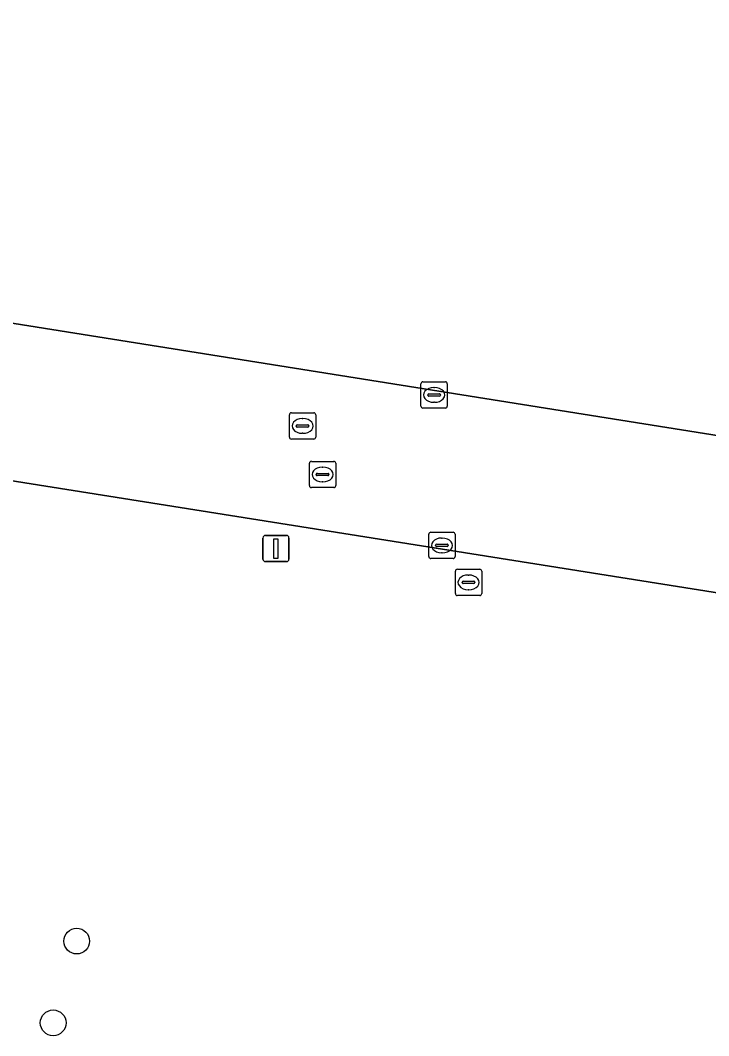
# Model space of a CAD drawing. Extents: x 154324 to 155744, y 382937 to 384188.
# Drawn here: x 155216.21 to 155242.4, y 383210.26 to 383248.91 of the extents above; entities that cross this region are included whole.
import ezdxf

# ---------------------------------------------------------------- set-up
doc = ezdxf.new("R2010")
doc.units = 0
for name, color, linetype in [('IMGEO_Boom', 7, 'Continuous'), ('IMGEO_Brandkraan', 7, 'Continuous'), ('IMGEO_Groenvoorziening', 7, 'Continuous'), ('IMGEO_Kolk', 7, 'Continuous'), ('IMGEO_Lichtmast', 7, 'Continuous'), ('IMGEO_Rijbaan_lokaal_open', 7, 'Continuous'), ('IMGEO_Rioolput', 7, 'Continuous')]:
    doc.layers.add(name, color=color, linetype=linetype)

msp = doc.modelspace()

# ---------------------------------------------------------------- linework, layer by layer
at = {"layer": 'IMGEO_Boom'}
for centre in [(155218.359, 383213.857), (155217.464, 383210.747)]:
    msp.add_circle(centre, 0.489, dxfattribs=at)
at = {"layer": 'IMGEO_Brandkraan'}
for p, q in [((155232.766, 383227.088), (155232.766, 383227.94)), ((155232.841, 383228.014), (155233.693, 383228.014)), ((155233.767, 383227.94), (155233.767, 383227.088)), ((155233.025, 383227.508), (155233.025, 383227.52)), ((155233.068, 383227.557), (155233.466, 383227.557)), ((155233.254, 383227.794), (155233.279, 383227.794)), ((155233.509, 383227.52), (155233.509, 383227.508)), ((155233.463, 383227.471), (155233.065, 383227.471)), ((155233.277, 383227.234), (155233.252, 383227.234)), ((155233.693, 383227.014), (155232.841, 383227.014))]:
    msp.add_line(p, q, dxfattribs=at)
for points in [[(155232.766, 383227.088), (155232.766, 383227.94)], [(155232.841, 383228.014), (155233.693, 383228.014)], [(155233.767, 383227.94), (155233.767, 383227.088)], [(155233.693, 383227.014), (155232.841, 383227.014)]]:
    msp.add_lwpolyline(points, dxfattribs=at)
for centre, radius, start, end in [((155232.843, 383227.938), 0.0765, 91.552, 178.448), ((155232.843, 383227.938), 0.0765, 91.552, 178.448), ((155233.691, 383227.938), 0.0765, 1.552, 88.448), ((155233.691, 383227.938), 0.0765, 1.552, 88.448), ((155233.065, 383227.517), 0.0403, 85.8775, 175.7526), ((155233.062, 383227.507), 0.0366, 178.938, 274.7102), ((155233.466, 383227.514), 0.043, 264.8664, 352.4533), ((155233.47, 383227.519), 0.0386, 1.7309, 96.639), ((155232.843, 383227.09), 0.0765, 181.552, 268.448), ((155232.843, 383227.09), 0.0765, 181.552, 268.448), ((155233.691, 383227.09), 0.0765, 271.552, 358.448), ((155233.691, 383227.09), 0.0765, 271.552, 358.448)]:
    msp.add_arc(centre, radius, start, end, dxfattribs=at)
for centre, major_axis, ratio, start_param, end_param in [((155233.253, 383227.514), (-0.387, 0.002), 0.722429, 4.712389, 7.853982), ((155233.278, 383227.514), (-0.39, 0.002), 0.717154, 1.570796, 4.712389)]:
    msp.add_ellipse(centre, major_axis=major_axis, ratio=ratio, start_param=start_param, end_param=end_param, dxfattribs=at)
at = {"layer": 'IMGEO_Groenvoorziening'}
for points in [[(155210.474, 383238.238), (155325.977, 383219.831), (155326.27, 383221.771), (155331.676, 383253.994), (155334.487, 383253.554), (155341.319, 383297.286)], [(155314.191, 383213.782), (155314.328, 383214.956), (155314.438, 383215.716), (155209.586, 383232.379)]]:
    msp.add_lwpolyline(points, dxfattribs=at)
at = {"layer": 'IMGEO_Kolk'}
for p, q in [((155231.458, 383234.222), (155231.458, 383235.074)), ((155231.533, 383235.148), (155232.385, 383235.148)), ((155231.946, 383234.928), (155231.971, 383234.928)), ((155232.459, 383235.074), (155232.459, 383234.222)), ((155231.717, 383234.642), (155231.717, 383234.654)), ((155232.155, 383234.605), (155231.757, 383234.605)), ((155231.76, 383234.691), (155232.158, 383234.691)), ((155232.201, 383234.654), (155232.201, 383234.642)), ((155232.385, 383234.148), (155231.533, 383234.148)), ((155231.969, 383234.368), (155231.944, 383234.368)), ((155231.83, 383229.42), (155232.682, 383229.42)), ((155231.755, 383228.494), (155231.755, 383229.346)), ((155232.243, 383229.2), (155232.268, 383229.2)), ((155232.756, 383229.346), (155232.756, 383228.494)), ((155232.014, 383228.914), (155232.014, 383228.926)), ((155232.452, 383228.877), (155232.054, 383228.877)), ((155232.057, 383228.963), (155232.455, 383228.963)), ((155232.266, 383228.64), (155232.241, 383228.64)), ((155232.498, 383228.926), (155232.498, 383228.914)), ((155232.682, 383228.42), (155231.83, 383228.42))]:
    msp.add_line(p, q, dxfattribs=at)
for points in [[(155231.458, 383234.222), (155231.458, 383235.074)], [(155231.533, 383235.148), (155232.385, 383235.148)], [(155232.459, 383235.074), (155232.459, 383234.222)], [(155232.385, 383234.148), (155231.533, 383234.148)], [(155231.83, 383229.42), (155232.682, 383229.42)], [(155231.755, 383228.494), (155231.755, 383229.346)], [(155232.756, 383229.346), (155232.756, 383228.494)], [(155232.682, 383228.42), (155231.83, 383228.42)]]:
    msp.add_lwpolyline(points, dxfattribs=at)
for centre, radius, start, end in [((155231.535, 383235.072), 0.0765, 91.552, 178.448), ((155231.535, 383235.072), 0.0765, 91.552, 178.448), ((155232.383, 383235.072), 0.0765, 1.552, 88.448), ((155232.383, 383235.072), 0.0765, 1.552, 88.448), ((155231.757, 383234.651), 0.0403, 85.8775, 175.7526), ((155231.754, 383234.641), 0.0366, 178.938, 274.7102), ((155232.158, 383234.648), 0.043, 264.8664, 352.4533), ((155232.162, 383234.653), 0.0386, 1.7309, 96.639), ((155231.535, 383234.224), 0.0765, 181.552, 268.448), ((155231.535, 383234.224), 0.0765, 181.552, 268.448), ((155232.383, 383234.224), 0.0765, 271.552, 358.448), ((155232.383, 383234.224), 0.0765, 271.552, 358.448), ((155231.832, 383229.344), 0.0765, 91.552, 178.448), ((155231.832, 383229.344), 0.0765, 91.552, 178.448), ((155232.68, 383229.344), 0.0765, 1.552, 88.448), ((155232.68, 383229.344), 0.0765, 1.552, 88.448), ((155232.054, 383228.923), 0.0403, 85.8775, 175.7526), ((155232.051, 383228.913), 0.0366, 178.938, 274.7102), ((155232.455, 383228.92), 0.043, 264.8664, 352.4533), ((155232.459, 383228.925), 0.0386, 1.7309, 96.639), ((155231.832, 383228.496), 0.0765, 181.552, 268.448), ((155231.832, 383228.496), 0.0765, 181.552, 268.448), ((155232.68, 383228.496), 0.0765, 271.552, 358.448), ((155232.68, 383228.496), 0.0765, 271.552, 358.448)]:
    msp.add_arc(centre, radius, start, end, dxfattribs=at)
for centre, major_axis, ratio, start_param, end_param in [((155231.945, 383234.648), (-0.387, 0.002), 0.722429, 4.712389, 7.853982), ((155231.97, 383234.648), (-0.39, 0.002), 0.717154, 1.570796, 4.712389), ((155232.242, 383228.92), (-0.387, 0.002), 0.722429, 4.712389, 7.853982), ((155232.267, 383228.92), (-0.39, 0.002), 0.717154, 1.570796, 4.712389)]:
    msp.add_ellipse(centre, major_axis=major_axis, ratio=ratio, start_param=start_param, end_param=end_param, dxfattribs=at)
at = {"layer": 'IMGEO_Lichtmast'}
for p, q in [((155225.445, 383228.402), (155225.445, 383229.202)), ((155225.445, 383229.202), (155225.445, 383228.402)), ((155225.545, 383229.302), (155226.335, 383229.302)), ((155226.335, 383229.302), (155225.545, 383229.302)), ((155226.435, 383229.202), (155226.435, 383228.402)), ((155226.435, 383228.402), (155226.435, 383229.202)), ((155226.335, 383228.302), (155225.545, 383228.302)), ((155225.545, 383228.302), (155226.335, 383228.302))]:
    msp.add_line(p, q, dxfattribs=at)
msp.add_lwpolyline([(155225.865, 383229.177), (155226.015, 383229.177), (155226.015, 383228.427), (155225.865, 383228.427), (155225.865, 383229.177)], dxfattribs=at)
for centre, start, end in [((155225.545, 383229.202), 90, 180), ((155225.545, 383229.202), 90, 180), ((155226.335, 383229.202), 0, 90), ((155226.335, 383229.202), 360, 90), ((155225.545, 383228.402), 180, 270), ((155225.545, 383228.402), 180, 270), ((155226.335, 383228.402), 270, 0), ((155226.335, 383228.402), 270, 0)]:
    msp.add_arc(centre, 0.1, start, end, dxfattribs=at)
at = {"layer": 'IMGEO_Rijbaan_lokaal_open'}
for points in [[(155341.812, 383217.346), (155334.892, 383218.461), (155328.96, 383219.381), (155325.977, 383219.831), (155210.474, 383238.238)], [(155209.586, 383232.379), (155314.438, 383215.716), (155320.361, 383214.795), (155341.156, 383211.571)]]:
    msp.add_lwpolyline(points, dxfattribs=at)
at = {"layer": 'IMGEO_Rioolput'}
for p, q in [((155226.451, 383233.042), (155226.451, 383233.894)), ((155226.526, 383233.968), (155227.378, 383233.968)), ((155226.939, 383233.748), (155226.964, 383233.748)), ((155227.452, 383233.894), (155227.452, 383233.042)), ((155226.71, 383233.462), (155226.71, 383233.474)), ((155227.148, 383233.425), (155226.75, 383233.425)), ((155226.753, 383233.511), (155227.151, 383233.511)), ((155227.194, 383233.474), (155227.194, 383233.462)), ((155227.378, 383232.968), (155226.526, 383232.968)), ((155226.962, 383233.188), (155226.937, 383233.188)), ((155227.289, 383232.121), (155228.141, 383232.121)), ((155227.214, 383231.195), (155227.214, 383232.047)), ((155227.702, 383231.901), (155227.727, 383231.901)), ((155228.215, 383232.047), (155228.215, 383231.195)), ((155227.473, 383231.615), (155227.473, 383231.627)), ((155227.911, 383231.578), (155227.513, 383231.578)), ((155227.516, 383231.664), (155227.914, 383231.664)), ((155227.725, 383231.341), (155227.7, 383231.341)), ((155227.957, 383231.627), (155227.957, 383231.615)), ((155228.141, 383231.121), (155227.289, 383231.121))]:
    msp.add_line(p, q, dxfattribs=at)
for points in [[(155226.451, 383233.042), (155226.451, 383233.894)], [(155226.526, 383233.968), (155227.378, 383233.968)], [(155227.452, 383233.894), (155227.452, 383233.042)], [(155227.378, 383232.968), (155226.526, 383232.968)], [(155227.289, 383232.121), (155228.141, 383232.121)], [(155227.214, 383231.195), (155227.214, 383232.047)], [(155228.215, 383232.047), (155228.215, 383231.195)], [(155228.141, 383231.121), (155227.289, 383231.121)]]:
    msp.add_lwpolyline(points, dxfattribs=at)
for centre, radius, start, end in [((155226.528, 383233.892), 0.0765, 91.552, 178.448), ((155226.528, 383233.892), 0.0765, 91.552, 178.448), ((155227.376, 383233.892), 0.0765, 1.552, 88.448), ((155227.376, 383233.892), 0.0765, 1.552, 88.448), ((155226.75, 383233.471), 0.0403, 85.8775, 175.7526), ((155226.747, 383233.461), 0.0366, 178.938, 274.7102), ((155227.151, 383233.468), 0.043, 264.8664, 352.4533), ((155227.155, 383233.473), 0.0386, 1.7309, 96.639), ((155226.528, 383233.044), 0.0765, 181.552, 268.448), ((155226.528, 383233.044), 0.0765, 181.552, 268.448), ((155227.376, 383233.044), 0.0765, 271.552, 358.448), ((155227.376, 383233.044), 0.0765, 271.552, 358.448), ((155227.291, 383232.045), 0.0765, 91.552, 178.448), ((155227.291, 383232.045), 0.0765, 91.552, 178.448), ((155228.139, 383232.045), 0.0765, 1.552, 88.448), ((155228.139, 383232.045), 0.0765, 1.552, 88.448), ((155227.513, 383231.624), 0.0403, 85.8775, 175.7526), ((155227.51, 383231.614), 0.0366, 178.938, 274.7102), ((155227.914, 383231.621), 0.043, 264.8664, 352.4533), ((155227.918, 383231.626), 0.0386, 1.7309, 96.639), ((155227.291, 383231.197), 0.0765, 181.552, 268.448), ((155227.291, 383231.197), 0.0765, 181.552, 268.448), ((155228.139, 383231.197), 0.0765, 271.552, 358.448), ((155228.139, 383231.197), 0.0765, 271.552, 358.448)]:
    msp.add_arc(centre, radius, start, end, dxfattribs=at)
for centre, major_axis, ratio, start_param, end_param in [((155226.938, 383233.468), (-0.387, 0.002), 0.722429, 4.712389, 7.853982), ((155226.963, 383233.468), (-0.39, 0.002), 0.717154, 1.570796, 4.712389), ((155227.701, 383231.621), (-0.387, 0.002), 0.722429, 4.712389, 7.853982), ((155227.726, 383231.621), (-0.39, 0.002), 0.717154, 1.570796, 4.712389)]:
    msp.add_ellipse(centre, major_axis=major_axis, ratio=ratio, start_param=start_param, end_param=end_param, dxfattribs=at)

doc.saveas('drawing.dxf')
